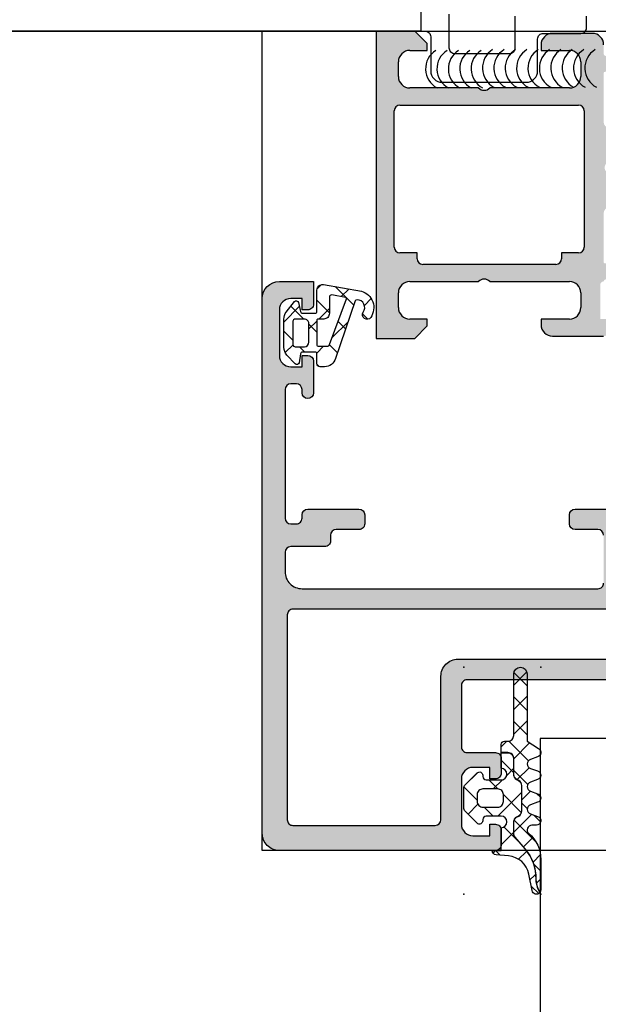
# Model space of a CAD drawing. Header units: millimetres. Extents: x 373037 to 682063, y 76092 to 274210.
# Tile 492 of 552: x 681498 to 681549, y 265553 to 265640. Entities that reach past the tile are written whole.
import ezdxf

# ---------------------------------------------------------------- set-up
doc = ezdxf.new("R2010")
doc.units = ezdxf.units.MM
doc.header["$LTSCALE"] = 100
doc.layers.add('PUDORYS', color=253, linetype='CONTINUOUS')

msp = doc.modelspace()

# ---------------------------------------------------------------- hatches: boundary and pattern name
at = {"layer": 'PUDORYS', "true_color": 0x939598}
h = msp.add_hatch(color=252, dxfattribs=at)
edge = h.paths.add_edge_path()
edge.add_arc((681549.576, 265634.965), 0.12, 90, 180, ccw=False)
edge.add_line((681549.576, 265635.085), (681552.336, 265635.085))
edge.add_arc((681552.336, 265635.385), 0.3, 270, 360)
edge.add_line((681552.636, 265635.385), (681552.636, 265636.365))
edge.add_arc((681552.336, 265636.365), 0.3, 0, 90)
edge.add_line((681552.336, 265636.665), (681550.456, 265636.665))
edge.add_arc((681550.189, 265636.744), 0.279, 268.83713, 343.57541, ccw=False)
edge.add_line((681550.183, 265636.465), (681549.73, 265636.465))
edge.add_arc((681549.724, 265636.744), 0.279, 196.41988, 271.16459, ccw=False)
edge.add_line((681549.456, 265636.665), (681549.456, 265637.465))
edge.add_arc((681548.456, 265637.465), 1, 0, 90)
edge.add_line((681548.456, 265638.465), (681544.956, 265638.465))
edge.add_arc((681544.956, 265637.465), 1, 90.00114, 179.99886)
edge.add_line((681543.956, 265637.465), (681543.956, 265636.965))
edge.add_line((681543.956, 265636.965), (681546.456, 265636.965))
edge.add_arc((681546.456, 265635.965), 1, 0.0026, 89.9974, ccw=False)
edge.add_line((681547.456, 265635.965), (681547.456, 265634.665))
edge.add_arc((681546.456, 265634.665), 1, 270.00301, 359.99699, ccw=False)
edge.add_line((681546.456, 265633.665), (681539.456, 265633.665))
edge.add_arc((681538.956, 265634.19), 0.725, 226.40382, 313.59618, ccw=False)
edge.add_line((681538.456, 265633.665), (681532.422, 265633.665))
edge.add_arc((681532.422, 265634.665), 1, 180.00301, 269.99699, ccw=False)
edge.add_line((681531.422, 265634.665), (681531.422, 265635.965))
edge.add_arc((681532.422, 265635.965), 1, 90.0026, 179.9974, ccw=False)
edge.add_line((681532.422, 265636.965), (681533.956, 265636.965))
edge.add_line((681533.956, 265636.965), (681533.956, 265637.565))
edge.add_line((681533.956, 265637.565), (681532.856, 265638.665))
edge.add_line((681532.856, 265638.665), (681529.456, 265638.665))
edge.add_line((681529.456, 265638.665), (681529.456, 265611.665))
edge.add_line((681529.456, 265611.665), (681532.856, 265611.665))
edge.add_line((681532.856, 265611.665), (681533.956, 265612.765))
edge.add_line((681533.956, 265612.765), (681533.956, 265613.365))
edge.add_line((681533.956, 265613.365), (681532.422, 265613.365))
edge.add_arc((681532.422, 265614.365), 1, 180.0026, 269.9974, ccw=False)
edge.add_line((681531.422, 265614.365), (681531.422, 265615.665))
edge.add_arc((681532.422, 265615.665), 1, 90.00301, 179.99699, ccw=False)
edge.add_line((681532.422, 265616.665), (681538.456, 265616.665))
edge.add_arc((681538.956, 265616.14), 0.725, 46.40382, 133.59618, ccw=False)
edge.add_line((681539.456, 265616.665), (681546.456, 265616.665))
edge.add_arc((681546.456, 265615.665), 1, 0.00301, 89.99699, ccw=False)
edge.add_line((681547.456, 265615.665), (681547.456, 265614.365))
edge.add_arc((681546.456, 265614.365), 1, 270.0026, 359.9974, ccw=False)
edge.add_line((681546.456, 265613.365), (681543.956, 265613.365))
edge.add_line((681543.956, 265613.365), (681543.956, 265612.865))
edge.add_arc((681544.956, 265612.865), 1, 180.00114, 269.99886)
edge.add_line((681544.956, 265611.865), (681549.456, 265611.865))
edge.add_arc((681549.456, 265612.365), 0.5, 269.99882, 360.00118)
edge.add_line((681549.956, 265612.365), (681549.956, 265613.365))
edge.add_line((681549.956, 265613.365), (681549.156, 265613.365))
edge.add_line((681549.156, 265613.365), (681549.156, 265616.365))
edge.add_arc((681549.456, 265616.365), 0.3, 89.99949, 180.00051, ccw=False)
edge.add_arc((681549.724, 265616.586), 0.279, 88.83541, 163.58012, ccw=False)
edge.add_line((681549.73, 265616.865), (681550.183, 265616.865))
edge.add_arc((681550.189, 265616.586), 0.279, 16.42459, 91.16287, ccw=False)
edge.add_line((681550.456, 265616.665), (681552.336, 265616.665))
edge.add_arc((681552.336, 265616.965), 0.3, 270, 360)
edge.add_line((681552.636, 265616.965), (681552.636, 265617.945))
edge.add_arc((681552.336, 265617.945), 0.3, 0, 90)
edge.add_line((681552.336, 265618.245), (681549.576, 265618.245))
edge.add_arc((681549.576, 265618.365), 0.12, 180, 270, ccw=False)
edge.add_line((681549.456, 265618.365), (681549.456, 265622.665))
edge.add_arc((681549.956, 265622.665), 0.5, 90, 180, ccw=False)
edge.add_line((681549.956, 265623.165), (681550.656, 265623.165))
edge.add_line((681550.656, 265623.165), (681553.049, 265621.784))
edge.add_arc((681553.118, 265621.903), 0.138, 240, 367.70244)
edge.add_arc((681548.277, 265621.456), 5, 5.34923, 71.2906)
edge.add_arc((681550.041, 265626.665), 0.5, 108.7094, 251.2906, ccw=False)
edge.add_arc((681548.277, 265631.874), 5, 288.7094, 354.65077)
edge.add_arc((681553.118, 265631.427), 0.138, -7.70244, 120)
edge.add_line((681553.049, 265631.546), (681550.656, 265630.165))
edge.add_line((681550.656, 265630.165), (681549.956, 265630.165))
edge.add_arc((681549.956, 265630.665), 0.5, 180, 270, ccw=False)
edge.add_line((681549.456, 265630.665), (681549.456, 265634.965))
edge = h.paths.add_edge_path(flags=16)
edge.add_arc((681531.556, 265619.665), 0.5, 180, 270, ccw=False)
edge.add_line((681531.056, 265619.665), (681531.056, 265631.665))
edge.add_arc((681531.556, 265631.665), 0.5, 90, 180, ccw=False)
edge.add_line((681531.556, 265632.165), (681547.256, 265632.165))
edge.add_arc((681547.256, 265631.665), 0.5, 0, 90, ccw=False)
edge.add_line((681547.756, 265631.665), (681547.756, 265619.665))
edge.add_arc((681547.256, 265619.665), 0.5, 270, 360, ccw=False)
edge.add_line((681547.256, 265619.165), (681545.756, 265619.165))
edge.add_line((681545.756, 265619.165), (681545.756, 265618.665))
edge.add_arc((681545.256, 265618.665), 0.5, 270, 360, ccw=False)
edge.add_line((681545.256, 265618.165), (681533.556, 265618.165))
edge.add_arc((681533.556, 265618.665), 0.5, 180, 270, ccw=False)
edge.add_line((681533.056, 265618.665), (681533.056, 265619.165))
edge.add_line((681533.056, 265619.165), (681531.556, 265619.165))
h = msp.add_hatch(color=252, dxfattribs=at)
edge = h.paths.add_edge_path(flags=16)
edge.add_ellipse((681522.156, 265587.365), major_axis=(-0.5, 0), ratio=1, start_angle=-90.00298, end_angle=0.00298)
edge.add_line((681521.656, 265587.365), (681521.656, 265569.365))
edge.add_ellipse((681522.156, 265569.365), major_axis=(-0.5, 0), ratio=1, start_angle=-0.00298, end_angle=90.00298)
edge.add_line((681522.156, 265568.865), (681534.656, 265568.865))
edge.add_ellipse((681534.656, 265569.365), major_axis=(-0.5, 0), ratio=1, start_angle=90.0025, end_angle=179.9975)
edge.add_line((681535.156, 265569.365), (681535.156, 265581.968))
edge.add_ellipse((681536.656, 265581.968), major_axis=(-1.5, 0), ratio=1, start_angle=-90.00004, end_angle=0.00004, ccw=False)
edge.add_line((681536.656, 265583.468), (681549.656, 265583.468))
edge.add_ellipse((681549.656, 265583.968), major_axis=(-0.5, 0), ratio=1, start_angle=89.99996, end_angle=180.00004)
edge.add_line((681550.156, 265583.968), (681550.156, 265587.365))
edge.add_ellipse((681549.656, 265587.365), major_axis=(-0.5, 0), ratio=1, start_angle=179.99996, end_angle=270.00004)
edge.add_line((681549.656, 265587.865), (681522.156, 265587.865))
edge = h.paths.add_edge_path()
edge.add_line((681520.956, 265616.665), (681523.956, 265616.665))
edge.add_line((681523.956, 265616.665), (681523.956, 265614.665))
edge.add_arc((681523.456, 265614.665), 0.5, -90.00298, 0.00298, ccw=False)
edge.add_line((681523.456, 265614.165), (681522.956, 265614.165))
edge.add_line((681522.956, 265614.165), (681522.956, 265615.165))
edge.add_line((681522.956, 265615.165), (681521.956, 265615.165))
edge.add_arc((681521.956, 265614.165), 1, 90.00367, 179.99633)
edge.add_line((681520.956, 265614.165), (681520.956, 265610.165))
edge.add_arc((681521.956, 265610.165), 1, 180.00172, 269.99828)
edge.add_line((681521.956, 265609.165), (681522.956, 265609.165))
edge.add_line((681522.956, 265609.165), (681522.956, 265610.165))
edge.add_line((681522.956, 265610.165), (681523.456, 265610.165))
edge.add_arc((681523.456, 265609.665), 0.5, 0.00064, 89.99936, ccw=False)
edge.add_line((681523.956, 265609.665), (681523.956, 265606.865))
edge.add_arc((681523.456, 265606.865), 0.5, 180, 360, ccw=False)
edge.add_line((681522.956, 265606.865), (681522.956, 265607.165))
edge.add_arc((681522.456, 265607.165), 0.5, 0.00123, 89.99877)
edge.add_line((681522.456, 265607.665), (681521.956, 265607.665))
edge.add_arc((681521.956, 265607.165), 0.5, 90.00778, 179.99222)
edge.add_line((681521.456, 265607.165), (681521.456, 265595.865))
edge.add_arc((681521.956, 265595.865), 0.5, 180.0025, 269.9975)
edge.add_line((681521.956, 265595.365), (681522.456, 265595.365))
edge.add_arc((681522.456, 265595.865), 0.5, 269.99282, 360.00718)
edge.add_line((681522.956, 265595.865), (681522.956, 265596.165))
edge.add_arc((681523.456, 265596.165), 0.5, 90.0072, 179.9928, ccw=False)
edge.add_line((681523.456, 265596.665), (681527.956, 265596.665))
edge.add_arc((681527.956, 265596.165), 0.5, 0.00064, 89.99936, ccw=False)
edge.add_line((681528.456, 265596.165), (681528.456, 265595.365))
edge.add_arc((681527.956, 265595.365), 0.5, -90.00298, 0.00298, ccw=False)
edge.add_line((681527.956, 265594.865), (681525.956, 265594.865))
edge.add_arc((681525.956, 265594.365), 0.5, 90.00778, 179.99222)
edge.add_line((681525.456, 265594.365), (681525.456, 265593.865))
edge.add_arc((681524.956, 265593.865), 0.5, -90.00718, 0.00718, ccw=False)
edge.add_line((681524.956, 265593.365), (681521.956, 265593.365))
edge.add_arc((681521.956, 265592.865), 0.5, 90.00631, 179.99369)
edge.add_line((681521.456, 265592.865), (681521.456, 265591.165))
edge.add_arc((681522.956, 265591.165), 1.5, 179.99878, 270.00122)
edge.add_line((681522.956, 265589.665), (681548.956, 265589.665))
edge.add_arc((681548.956, 265590.165), 0.5, 269.99761, 360.00239)
edge.add_line((681549.456, 265590.165), (681549.456, 265594.365))
edge.add_arc((681548.956, 265594.365), 0.5, 0.00064, 89.99936)
edge.add_line((681548.956, 265594.865), (681546.956, 265594.865))
edge.add_arc((681546.956, 265595.365), 0.5, 180.0025, 269.9975, ccw=False)
edge.add_line((681546.456, 265595.365), (681546.456, 265596.165))
edge.add_arc((681546.956, 265596.165), 0.5, 90.00602, 179.99398, ccw=False)
edge.add_line((681546.956, 265596.665), (681551.956, 265596.665))
edge.add_line((681551.956, 265596.665), (681552.714, 265596.448))
edge.add_arc((681552.797, 265596.736), 0.3, 253.99998, 322.09519)
edge.add_arc((681553.27, 265596.367), 0.3, 90.00003, 142.09528, ccw=False)
edge.add_line((681553.27, 265596.667), (681555.334, 265596.667))
edge.add_arc((681555.334, 265596.267), 0.4, -21.97377, 90.00007, ccw=False)
edge.add_line((681555.705, 265596.118), (681554.889, 265594.095))
edge.add_arc((681554.704, 265594.169), 0.2, 245.85891, 338.02609, ccw=False)
edge.add_line((681554.622, 265593.987), (681552.238, 265595.055))
edge.add_arc((681552.156, 265594.873), 0.2, 65.85897, 180.8199)
edge.add_line((681551.956, 265594.87), (681551.956, 265583.566))
edge.add_arc((681552.148, 265583.557), 0.192, 177.47778, 271.04445)
edge.add_line((681552.151, 265583.366), (681552.572, 265583.366))
edge.add_line((681552.572, 265583.366), (681555.037, 265584.797))
edge.add_arc((681555.188, 265584.538), 0.3, 15.99997, 120.1792, ccw=False)
edge.add_line((681555.477, 265584.621), (681555.905, 265583.129))
edge.add_line((681555.905, 265583.129), (681556.403, 265582.265))
edge.add_arc((681556.057, 265582.065), 0.4, -89.99997, 29.99999, ccw=False)
edge.add_line((681556.057, 265581.665), (681551.949, 265581.666))
edge.add_line((681551.949, 265581.666), (681537.457, 265581.668))
edge.add_arc((681537.456, 265581.168), 0.5, 89.97959, 180.00002)
edge.add_line((681536.956, 265581.168), (681536.956, 265575.765))
edge.add_arc((681537.456, 265575.765), 0.5, 179.99996, 270.00004)
edge.add_line((681537.456, 265575.265), (681539.956, 265575.265))
edge.add_arc((681539.956, 265574.765), 0.5, -0.00004, 90.00004, ccw=False)
edge.add_line((681540.456, 265574.765), (681540.456, 265573.465))
edge.add_arc((681539.956, 265573.465), 0.5, -90.00239, 0.00239, ccw=False)
edge.add_line((681539.956, 265572.965), (681539.456, 265572.965))
edge.add_line((681539.456, 265572.965), (681539.456, 265573.965))
edge.add_line((681539.456, 265573.965), (681537.956, 265573.965))
edge.add_arc((681537.956, 265572.965), 1, 90.00182, 179.99818)
edge.add_line((681536.956, 265572.965), (681536.956, 265568.965))
edge.add_arc((681537.956, 265568.965), 1, 180.00397, 269.99603)
edge.add_line((681537.956, 265567.965), (681539.456, 265567.965))
edge.add_line((681539.456, 265567.965), (681539.456, 265568.965))
edge.add_line((681539.456, 265568.965), (681539.956, 265568.965))
edge.add_arc((681539.956, 265568.465), 0.5, -0.00298, 90.00298, ccw=False)
edge.add_line((681540.456, 265568.465), (681540.456, 265567.165))
edge.add_arc((681539.956, 265567.165), 0.5, 270.00064, 359.99936, ccw=False)
edge.add_line((681539.956, 265566.665), (681520.956, 265566.665))
edge.add_arc((681520.956, 265568.165), 1.5, 179.99888, 270.00112, ccw=False)
edge.add_line((681519.456, 265568.165), (681519.456, 265615.165))
edge.add_arc((681520.956, 265615.165), 1.5, 90.0023, 179.9977, ccw=False)
h = msp.add_hatch(dxfattribs=at)
h.set_pattern_fill('ANSI37', color=252, scale=0.625, angle=90, style=0)
h.set_pattern_definition([(135, (679960.6383, 248348.1544), (-1.40316502, -1.40316502), []), (225, (679960.6383, 248348.1544), (1.40316502, -1.40316502), [])])
edge = h.paths.add_edge_path(flags=16)
edge.add_ellipse((681524.859, 265613.863), major_axis=(-0.498, 0), ratio=1, start_angle=89.80742, end_angle=180.25472, ccw=False)
edge.add_line((681524.857, 265613.365), (681524.356, 265613.365))
edge.add_ellipse((681524.356, 265613.265), major_axis=(-0.1, 0), ratio=1, start_angle=-90.00817, end_angle=0.00874)
edge.add_line((681524.256, 265613.265), (681524.256, 265611.065))
edge.add_ellipse((681524.356, 265611.065), major_axis=(-0.1, 0), ratio=1, start_angle=0.00152, end_angle=89.99848)
edge.add_line((681524.356, 265610.965), (681525.168, 265610.965))
edge.add_ellipse((681525.168, 265611.165), major_axis=(-0.2, 0), ratio=1, start_angle=90.00243, end_angle=164.31138)
edge.add_line((681525.361, 265611.11), (681526.848, 265615.129))
edge.add_ellipse((681526.754, 265615.163), major_axis=(-0.1, 0), ratio=1, start_angle=159.68782, end_angle=259.67772)
edge.add_line((681526.772, 265615.262), (681525.563, 265615.482))
edge.add_ellipse((681525.556, 265615.282), major_axis=(-0.2, 0), ratio=1, start_angle=-91.86497, end_angle=0.00104)
edge.add_line((681525.356, 265615.282), (681525.356, 265613.865))
edge = h.paths.add_edge_path(flags=16)
edge.add_ellipse((681522.356, 265613.165), major_axis=(-0.2, 0), ratio=1, start_angle=-90.00024, end_angle=0.00024)
edge.add_line((681522.156, 265613.165), (681522.156, 265611.131))
edge.add_ellipse((681522.356, 265611.131), major_axis=(-0.2, 0), ratio=1, start_angle=-0.00135, end_angle=90.00049)
edge.add_line((681522.356, 265610.931), (681523.156, 265610.931))
edge.add_ellipse((681523.156, 265611.331), major_axis=(-0.4, 0), ratio=1, start_angle=90.00126, end_angle=179.99802)
edge.add_line((681523.556, 265611.331), (681523.556, 265612.965))
edge.add_ellipse((681523.156, 265612.965), major_axis=(-0.4, 0), ratio=1, start_angle=179.99956, end_angle=270.00101)
edge.add_line((681523.156, 265613.365), (681522.356, 265613.365))
edge = h.paths.add_edge_path()
edge.add_arc((681522.433, 265614.765), 0.2, 15.00152, 139.99768, ccw=False)
edge.add_line((681522.626, 265614.817), (681522.817, 265614.013))
edge.add_arc((681523.01, 265614.065), 0.2, 195.00286, 269.99725)
edge.add_line((681523.01, 265613.865), (681524.106, 265613.865))
edge.add_arc((681524.106, 265614.015), 0.15, 269.99604, 360.00396)
edge.add_line((681524.256, 265614.015), (681524.256, 265615.898))
edge.add_arc((681524.756, 265615.898), 0.5, 80.06643, 180.00022, ccw=False)
edge.add_line((681524.843, 265616.39), (681528.162, 265615.809))
edge.add_arc((681527.756, 265614.365), 1.5, -35.08755, 74.29308, ccw=False)
edge.add_arc((681528.656, 265613.733), 0.4, 144.912, 324.912, ccw=False)
edge.add_arc((681527.775, 265614.367), 0.686, 323.85881, 449.51564)
edge.add_arc((681527.761, 265614.904), 0.15, 82.50392, 160.98385)
edge.add_line((681527.619, 265614.953), (681525.891, 265609.907))
edge.add_arc((681524.925, 265610.165), 1, 269.99943, 345.04109, ccw=False)
edge.add_line((681524.925, 265609.165), (681524.556, 265609.165))
edge.add_arc((681524.556, 265609.465), 0.3, 180.00319, 269.99604, ccw=False)
edge.add_line((681524.256, 265609.465), (681524.256, 265610.315))
edge.add_arc((681524.106, 265610.315), 0.15, 359.99507, 450.00493)
edge.add_line((681524.106, 265610.465), (681523.01, 265610.465))
edge.add_arc((681523.01, 265610.265), 0.2, 90.00261, 164.99763)
edge.add_line((681522.817, 265610.317), (681522.688, 265609.513))
edge.add_arc((681522.494, 265609.565), 0.2, 224.99256, 345.01021, ccw=False)
edge.add_line((681522.353, 265609.424), (681521.626, 265610.2))
edge.add_arc((681522.356, 265610.883), 1, 179.99997, 223.11854, ccw=False)
edge.add_line((681521.356, 265610.883), (681521.356, 265613.362))
edge.add_arc((681522.356, 265613.362), 1, 142.17221, 179.99994, ccw=False)
edge.add_line((681521.566, 265613.975), (681522.28, 265614.894))
h = msp.add_hatch(dxfattribs=at)
h.set_pattern_fill('ANSI37', color=252, scale=0.48, angle=180, style=0)
h.set_pattern_definition([(225, (681539.9563, 265566.665), (1.07763, -1.07763), []), (315, (681539.9563, 265566.665), (1.07763, 1.07763), [])])
edge = h.paths.add_edge_path()
edge.add_line((681543.04, 265573.879), (681543.647, 265573.652))
edge.add_arc((681543.546, 265573.275), 0.39, 284.92937, 435.07063, ccw=False)
edge.add_line((681543.647, 265572.898), (681543.04, 265572.671))
edge.add_arc((681543.146, 265572.275), 0.41, 105.06763, 254.93237)
edge.add_line((681543.04, 265571.879), (681543.647, 265571.652))
edge.add_arc((681543.546, 265571.275), 0.39, 284.92916, 435.07084, ccw=False)
edge.add_line((681543.647, 265570.898), (681543.04, 265570.671))
edge.add_arc((681543.146, 265570.275), 0.41, 105.06743, 254.93258)
edge.add_line((681543.04, 265569.879), (681543.647, 265569.652))
edge.add_arc((681543.546, 265569.275), 0.39, 270, 435.07068, ccw=False)
edge.add_line((681543.546, 265568.885), (681543.146, 265568.885))
edge.add_arc((681543.146, 265568.475), 0.41, 90, 229.68006)
edge.add_arc((681540.946, 265565.883), 2.99, 359.99867, 409.68006, ccw=False)
edge.add_line((681543.936, 265565.883), (681543.936, 265563.211))
edge.add_arc((681543.546, 265563.21), 0.39, 324.35943, 360.08193, ccw=False)
edge.add_line((681543.863, 265562.983), (681543.734, 265563.241))
edge.add_arc((681545.512, 265564.134), 1.99, 179.38113, 206.65479, ccw=False)
edge.add_arc((681539.509, 265564.199), 4.014, 359.38113, 400.64118)
edge.add_line((681542.554, 265566.813), (681541.674, 265567.839))
edge.add_arc((681542.042, 265568.156), 0.486, 180, 220.64118, ccw=False)
edge.add_line((681541.556, 265568.156), (681541.556, 265569.153))
edge.add_arc((681542.046, 265569.153), 0.49, 120, 180, ccw=False)
edge.add_line((681541.801, 265569.578), (681542.001, 265569.693))
edge.add_arc((681541.746, 265570.135), 0.51, 300, 360)
edge.add_line((681542.256, 265570.135), (681542.256, 265572.372))
edge.add_arc((681541.746, 265572.372), 0.51, 0, 60)
edge.add_line((681542.001, 265572.814), (681541.801, 265572.929))
edge.add_arc((681542.046, 265573.353), 0.49, 180, 240, ccw=False)
edge.add_line((681541.556, 265573.353), (681541.556, 265574.753))
edge.add_arc((681541.046, 265574.753), 0.51, 0, 90)
edge.add_line((681541.046, 265575.263), (681540.456, 265575.263))
edge.add_line((681540.456, 265575.263), (681540.456, 265575.975))
edge.add_arc((681540.746, 265575.975), 0.29, 90, 179.99992, ccw=False)
edge.add_line((681540.746, 265576.265), (681541.046, 265576.265))
edge.add_arc((681541.046, 265576.775), 0.51, 269.9796, 360.02429)
edge.add_line((681541.556, 265576.775), (681541.556, 265582.175))
edge.add_arc((681542.146, 265582.175), 0.59, 0, 179.99968, ccw=False)
edge.add_line((681542.736, 265582.175), (681542.736, 265576.27))
edge.add_line((681542.736, 265576.27), (681543.741, 265575.613))
edge.add_arc((681543.546, 265575.275), 0.39, 284.92976, 420.04058, ccw=False)
edge.add_line((681543.647, 265574.898), (681543.04, 265574.671))
edge.add_arc((681543.146, 265574.275), 0.41, 105.06763, 254.93237)
h = msp.add_hatch(dxfattribs=at)
h.set_pattern_fill('ANSI37', color=252, scale=0.625, angle=180, style=0)
h.set_pattern_definition([(225, (681539.9563, 265566.665), (1.40317, -1.40317), []), (315, (681539.9563, 265566.665), (1.40317, 1.40317), [])])
edge = h.paths.add_edge_path()
edge.add_arc((681538.546, 265573.275), 0.29, 0.00051, 135.00244, ccw=False)
edge.add_line((681538.836, 265573.275), (681538.836, 265573.175))
edge.add_arc((681539.146, 265573.175), 0.31, 180, 270)
edge.add_line((681539.146, 265572.865), (681540.446, 265572.865))
edge.add_arc((681540.446, 265573.375), 0.51, 270, 448.87648)
edge.add_line((681540.456, 265573.885), (681540.456, 265575.243))
edge.add_line((681540.456, 265575.243), (681541.046, 265575.243))
edge.add_arc((681541.046, 265574.753), 0.49, 0, 90, ccw=False)
edge.add_line((681541.536, 265574.753), (681541.536, 265573.353))
edge.add_arc((681542.046, 265573.353), 0.51, 180, 240)
edge.add_line((681541.791, 265572.912), (681541.991, 265572.796))
edge.add_arc((681541.746, 265572.372), 0.49, 0, 60, ccw=False)
edge.add_line((681542.236, 265572.372), (681542.236, 265570.135))
edge.add_arc((681541.746, 265570.135), 0.49, 300, 360, ccw=False)
edge.add_line((681541.991, 265569.711), (681541.791, 265569.595))
edge.add_arc((681542.046, 265569.153), 0.51, 120, 180)
edge.add_line((681541.536, 265569.153), (681541.536, 265568.156))
edge.add_arc((681542.042, 265568.156), 0.506, 180, 220.64118)
edge.add_line((681541.658, 265567.826), (681542.539, 265566.8))
edge.add_arc((681539.509, 265564.199), 3.994, 359.38113, 400.64118, ccw=False)
edge.add_arc((681545.512, 265564.134), 2.01, 179.38113, 206.65479)
edge.add_line((681543.716, 265563.232), (681543.85, 265562.965))
edge.add_arc((681543.546, 265563.21), 0.39, 191.01056, 321.08797, ccw=False)
edge.add_line((681543.163, 265563.136), (681542.884, 265564.574))
edge.add_arc((681540.911, 265564.19), 2.01, 11.0025, 85.00475)
edge.add_line((681541.086, 265566.193), (681540.013, 265566.286))
edge.add_arc((681540.046, 265566.675), 0.39, 181.46987, 265.084, ccw=False)
edge.add_line((681539.656, 265566.665), (681540.456, 265566.665))
edge.add_line((681540.456, 265566.665), (681540.456, 265568.665))
edge.add_arc((681540.446, 265569.175), 0.51, 271.12352, 450)
edge.add_line((681540.446, 265569.685), (681539.146, 265569.685))
edge.add_arc((681539.146, 265569.375), 0.31, 90, 180)
edge.add_line((681538.836, 265569.375), (681538.836, 265569.275))
edge.add_arc((681538.546, 265569.275), 0.29, 225.00331, 359.99443, ccw=False)
edge.add_line((681538.341, 265569.07), (681537.3, 265570.11))
edge.add_arc((681537.646, 265570.457), 0.49, 180, 225.02016, ccw=False)
edge.add_line((681537.156, 265570.457), (681537.156, 265572.093))
edge.add_arc((681537.646, 265572.093), 0.49, 134.9723, 180, ccw=False)
edge.add_line((681537.3, 265572.44), (681538.341, 265573.48))
edge = h.paths.add_edge_path()
edge.add_arc((681540.146, 265571.575), 0.5, 0, 90)
edge.add_line((681540.146, 265572.075), (681538.846, 265572.075))
edge.add_arc((681538.846, 265571.575), 0.5, 89.99786, 180.00214)
edge.add_line((681538.346, 265571.575), (681538.346, 265570.975))
edge.add_arc((681538.846, 265570.975), 0.5, 179.99786, 270.00214)
edge.add_line((681538.846, 265570.475), (681540.146, 265570.475))
edge.add_arc((681540.146, 265570.975), 0.5, 270, 360)
edge.add_line((681540.646, 265570.975), (681540.646, 265571.575))

# ---------------------------------------------------------------- linework, layer by layer
at = {"layer": 'PUDORYS', "color": 252, "true_color": 0x939598}
for p, q in [((681532.856, 265638.665), (681529.456, 265638.665)), ((681529.456, 265638.665), (681529.456, 265611.665)), ((681533.956, 265637.565), (681532.856, 265638.665)), ((681548.456, 265638.465), (681544.956, 265638.465)), ((681533.956, 265636.965), (681533.956, 265637.565)), ((681543.956, 265637.465), (681543.956, 265636.965)), ((681532.422, 265636.965), (681533.956, 265636.965)), ((681543.956, 265636.965), (681546.456, 265636.965)), ((681531.422, 265634.665), (681531.422, 265635.965)), ((681547.456, 265635.965), (681547.456, 265634.665)), ((681538.456, 265633.665), (681532.422, 265633.665)), ((681546.456, 265633.665), (681539.456, 265633.665)), ((681531.556, 265632.165), (681547.256, 265632.165)), ((681531.056, 265619.665), (681531.056, 265631.665)), ((681547.756, 265631.665), (681547.756, 265619.665)), ((681533.056, 265619.165), (681531.556, 265619.165)), ((681533.056, 265618.665), (681533.056, 265619.165)), ((681547.256, 265619.165), (681545.756, 265619.165)), ((681545.756, 265619.165), (681545.756, 265618.665)), ((681545.256, 265618.165), (681533.556, 265618.165)), ((681532.422, 265616.665), (681538.456, 265616.665)), ((681539.456, 265616.665), (681546.456, 265616.665)), ((681531.422, 265614.365), (681531.422, 265615.665)), ((681547.456, 265615.665), (681547.456, 265614.365)), ((681533.956, 265613.365), (681532.422, 265613.365)), ((681533.956, 265612.765), (681533.956, 265613.365)), ((681546.456, 265613.365), (681543.956, 265613.365)), ((681543.956, 265613.365), (681543.956, 265612.865)), ((681532.856, 265611.665), (681533.956, 265612.765)), ((681529.456, 265611.665), (681532.856, 265611.665)), ((681544.956, 265611.865), (681549.456, 265611.865))]:
    msp.add_line(p, q, dxfattribs=at)
at = {"layer": 'PUDORYS', "color": 252, "ltscale": 15, "true_color": 0x939598}
for points in [[(681414.72, 265657.165), (681533.39, 265657.165), (681533.39, 265638.665), (681414.72, 265638.665)], [(681519.456, 265638.665), (681604.456, 265638.665), (681604.456, 265566.665), (681519.456, 265566.665)], [(681543.892, 265107.829), (681587.892, 265107.829), (681587.892, 265576.49), (681543.892, 265576.49)]]:
    msp.add_lwpolyline(points, close=True, dxfattribs=at)
at = {"layer": 'PUDORYS', "color": 252, "true_color": 0x939598}
for points in [[(681415.22, 265638.665), (681533.756, 265638.665, -0.414214), (681534.256, 265638.165), (681534.256, 265635.165, 0.414214), (681535.256, 265634.165), (681542.656, 265634.165, 0.414214), (681543.656, 265635.165), (681543.656, 265637.965, -0.414214), (681544.156, 265638.465), (681547.456, 265638.465, 0.414214), (681547.956, 265638.965), (681547.956, 265639.965, 0.414214)], [(681541.656, 265639.965), (681541.656, 265637.165, -0.414214), (681541.156, 265636.665), (681536.39, 265636.665, -0.414214), (681535.89, 265637.165), (681535.89, 265640.165, 0.414214)], [(681551.949, 265581.666), (681537.457, 265581.668), (681537.457, 265581.668, 0.414318), (681536.956, 265581.168), (681536.956, 265575.765), (681536.956, 265575.765, 0.414214), (681537.456, 265575.265), (681539.956, 265575.265), (681539.956, 265575.265, -0.414214), (681540.456, 265574.765), (681540.456, 265573.465), (681540.456, 265573.465, -0.414238), (681539.956, 265572.965), (681539.456, 265572.965), (681539.456, 265573.965), (681537.956, 265573.965), (681537.956, 265573.965, 0.414195), (681536.956, 265572.965), (681536.956, 265568.965), (681536.956, 265568.965, 0.414173), (681537.956, 265567.965), (681539.456, 265567.965), (681539.456, 265568.965), (681539.956, 265568.965), (681539.956, 265568.965, -0.414244), (681540.456, 265568.465), (681540.456, 265567.165), (681540.456, 265567.165, -0.414207), (681539.956, 265566.665), (681520.956, 265566.665), (681520.956, 265566.665, -0.414225), (681519.456, 265568.165), (681519.456, 265615.165), (681519.456, 265615.165, -0.41419), (681520.956, 265616.665), (681520.956, 265616.665), (681523.956, 265616.665), (681523.956, 265614.665), (681523.956, 265614.665, -0.414244), (681523.456, 265614.165), (681522.956, 265614.165), (681522.956, 265615.165), (681521.956, 265615.165), (681521.956, 265615.165, 0.414176), (681520.956, 265614.165), (681520.956, 265610.165), (681520.956, 265610.165, 0.414196), (681521.956, 265609.165), (681522.956, 265609.165), (681522.956, 265610.165), (681523.456, 265610.165), (681523.456, 265610.165, -0.414207), (681523.956, 265609.665), (681523.956, 265606.865), (681523.956, 265606.865, -1), (681522.956, 265606.865), (681522.956, 265607.165), (681522.956, 265607.165, 0.414201), (681522.456, 265607.665), (681521.956, 265607.665), (681521.956, 265607.665, 0.414134), (681521.456, 265607.165), (681521.456, 265595.865), (681521.456, 265595.865, 0.414188), (681521.956, 265595.365), (681522.456, 265595.365), (681522.456, 265595.365, 0.414287), (681522.956, 265595.865), (681522.956, 265596.165), (681522.956, 265596.165, -0.41414), (681523.456, 265596.665), (681527.956, 265596.665), (681527.956, 265596.665, -0.414207), (681528.456, 265596.165), (681528.456, 265595.365), (681528.456, 265595.365, -0.414244), (681527.956, 265594.865), (681525.956, 265594.865), (681525.956, 265594.865, 0.414134), (681525.456, 265594.365), (681525.456, 265593.865), (681525.456, 265593.865, -0.414287), (681524.956, 265593.365), (681521.956, 265593.365), (681521.956, 265593.365, 0.414149), (681521.456, 265592.865), (681521.456, 265591.165), (681521.456, 265591.165, 0.414226), (681522.956, 265589.665), (681548.956, 265589.665), (681548.956, 265589.665, 0.414238), (681549.456, 265590.165)], [(681549.456, 265594.365, 0.414207), (681548.956, 265594.865), (681546.956, 265594.865), (681546.956, 265594.865, -0.414188), (681546.456, 265595.365), (681546.456, 265596.165), (681546.456, 265596.165, -0.414152), (681546.956, 265596.665), (681551.956, 265596.665)]]:
    msp.add_lwpolyline(points, format="xyb", dxfattribs=at)
for points in [[(681522.28, 265614.894, -0.606792), (681522.626, 265614.817), (681522.817, 265614.013), (681522.817, 265614.013, 0.339427), (681523.01, 265613.865), (681524.106, 265613.865), (681524.106, 265613.865, 0.414254), (681524.256, 265614.015), (681524.256, 265615.898), (681524.256, 265615.898, -0.465956), (681524.843, 265616.39), (681528.162, 265615.809), (681528.162, 265615.809, -0.517137), (681528.984, 265613.503, -1), (681528.329, 265613.963, 0.610743), (681527.781, 265615.053, 0.356477), (681527.619, 265614.953), (681525.891, 265609.907), (681525.891, 265609.907, -0.339657), (681524.925, 265609.165), (681524.556, 265609.165), (681524.556, 265609.165, -0.414177), (681524.256, 265609.465), (681524.256, 265610.315), (681524.256, 265610.315, 0.414264), (681524.106, 265610.465), (681523.01, 265610.465), (681523.01, 265610.465, 0.33943), (681522.817, 265610.317), (681522.688, 265609.513), (681522.688, 265609.513, -0.577453), (681522.353, 265609.424), (681521.626, 265610.2), (681521.626, 265610.2, -0.190392), (681521.356, 265610.883), (681521.356, 265613.362), (681521.356, 265613.362, -0.16657), (681521.566, 265613.975), (681522.28, 265614.894)], [(681543.04, 265573.879), (681543.647, 265573.652, -0.768307), (681543.647, 265572.898), (681543.04, 265572.671, 0.76639), (681543.04, 265571.879), (681543.647, 265571.652, -0.76831), (681543.647, 265570.898), (681543.04, 265570.671, 0.766393), (681543.04, 265569.879), (681543.647, 265569.652, -0.877522), (681543.546, 265568.885), (681543.146, 265568.885, 0.698129), (681542.881, 265568.162, -0.220237), (681543.936, 265565.883), (681543.936, 265563.211, -0.157143), (681543.863, 265562.983), (681543.734, 265563.241, -0.119569), (681543.522, 265564.156, 0.182001), (681542.554, 265566.813), (681541.674, 265567.839, -0.179213), (681541.556, 265568.156), (681541.556, 265569.153, -0.267949), (681541.801, 265569.578), (681542.001, 265569.693, 0.267949), (681542.256, 265570.135), (681542.256, 265572.372, 0.267949), (681542.001, 265572.814), (681541.801, 265572.929, -0.267949), (681541.556, 265573.353), (681541.556, 265574.753, 0.414214), (681541.046, 265575.263), (681540.456, 265575.263), (681540.456, 265575.975, -0.414213), (681540.746, 265576.265), (681541.046, 265576.265, 0.414442), (681541.556, 265576.775), (681541.556, 265582.175, -0.999997), (681542.736, 265582.175), (681542.736, 265576.27), (681543.741, 265575.613, -0.668878), (681543.647, 265574.898), (681543.04, 265574.671, 0.76639), (681543.04, 265573.879)], [(681538.341, 265573.48, -0.668191), (681538.836, 265573.275), (681538.836, 265573.175, 0.414214), (681539.146, 265572.865), (681540.446, 265572.865, 0.990243), (681540.456, 265573.885), (681540.456, 265575.243), (681541.046, 265575.243, -0.414214), (681541.536, 265574.753), (681541.536, 265573.353, 0.267949), (681541.791, 265572.912), (681541.991, 265572.796, -0.267949), (681542.236, 265572.372), (681542.236, 265570.135, -0.267949), (681541.991, 265569.711), (681541.791, 265569.595, 0.267949), (681541.536, 265569.153), (681541.536, 265568.156, 0.179213), (681541.658, 265567.826), (681542.539, 265566.8, -0.182001), (681543.502, 265564.156, 0.119569), (681543.716, 265563.232), (681543.85, 265562.965, -0.637545), (681543.163, 265563.136), (681542.884, 265564.574, 0.334606), (681541.086, 265566.193), (681540.013, 265566.286, -0.381933), (681539.656, 265566.665), (681540.456, 265566.665), (681540.456, 265568.665, 0.990243), (681540.446, 265569.685), (681539.146, 265569.685, 0.414214), (681538.836, 265569.375), (681538.836, 265569.275, -0.668123), (681538.341, 265569.07), (681537.3, 265570.11, -0.199004), (681537.156, 265570.457), (681537.156, 265572.093, -0.199038), (681537.3, 265572.44), (681538.341, 265573.48)], [(681540.646, 265571.575, 0.414214), (681540.146, 265572.075), (681538.846, 265572.075, 0.414235), (681538.346, 265571.575), (681538.346, 265570.975, 0.414235), (681538.846, 265570.475), (681540.146, 265570.475, 0.414214), (681540.646, 265570.975), (681540.646, 265571.575)]]:
    msp.add_lwpolyline(points, format="xyb", close=True, dxfattribs=at)
at = {"layer": 'PUDORYS', "color": 252, "true_color": 0x939598, "extrusion": (0, 0, -1)}
for points in [[(-681525.356, 265613.865, 0.416502), (-681524.857, 265613.365), (-681524.356, 265613.365), (-681524.356, 265613.365, -0.4143), (-681524.256, 265613.265), (-681524.256, 265611.065), (-681524.256, 265611.065, -0.414198), (-681524.356, 265610.965), (-681525.168, 265610.965), (-681525.168, 265610.965, -0.336095), (-681525.361, 265611.11), (-681526.848, 265615.129), (-681526.848, 265615.129, -0.466254), (-681526.772, 265615.262), (-681525.563, 265615.482), (-681525.563, 265615.482, -0.423785), (-681525.356, 265615.282), (-681525.356, 265613.865)], [(-681522.356, 265613.365, -0.414216), (-681522.156, 265613.165), (-681522.156, 265611.131), (-681522.156, 265611.131, -0.414223), (-681522.356, 265610.931), (-681523.156, 265610.931), (-681523.156, 265610.931, -0.414197), (-681523.556, 265611.331), (-681523.556, 265612.965), (-681523.556, 265612.965, -0.414221), (-681523.156, 265613.365), (-681522.356, 265613.365)], [(-681522.156, 265587.865, -0.414244), (-681521.656, 265587.365), (-681521.656, 265569.365), (-681521.656, 265569.365, -0.414244), (-681522.156, 265568.865), (-681534.656, 265568.865), (-681534.656, 265568.865, -0.414188), (-681535.156, 265569.365), (-681535.156, 265581.968), (-681535.156, 265581.968, 0.414214), (-681536.656, 265583.468), (-681549.656, 265583.468), (-681549.656, 265583.468, -0.414214), (-681550.156, 265583.968), (-681550.156, 265587.365), (-681550.156, 265587.365, -0.414214), (-681549.656, 265587.865), (-681522.156, 265587.865)]]:
    msp.add_lwpolyline(points, format="xyb", close=True, dxfattribs=at)
at = {"layer": 'PUDORYS', "color": 252, "true_color": 0x939598}
msp.add_lwpolyline([(681587.892, 265188.8), (681587.892, 265576.49), (681543.892, 265576.49), (681543.892, 265188.8), (681543.892, 265107.829), (681587.892, 265107.829)], close=True, dxfattribs=at)
for centre, radius, start, end in [((681544.956, 265637.465), 1, 90.00114, 179.99886), ((681548.456, 265637.465), 1, 0, 90), ((681532.422, 265635.965), 1, 90.0026, 179.9974), ((681535.713, 265635.349), 1.906, 122.03205, 242.03205), ((681536.713, 265635.349), 1.906, 122.03205, 242.03205), ((681537.713, 265635.349), 1.906, 122.03205, 242.03205), ((681538.713, 265635.349), 1.906, 122.03205, 242.03205), ((681539.713, 265635.349), 1.906, 122.03205, 242.03205), ((681540.712, 265635.416), 1.906, 122.03205, 242.03205), ((681541.712, 265635.416), 1.906, 122.03205, 242.03205), ((681542.712, 265635.416), 1.906, 122.03205, 242.03205), ((681543.712, 265635.416), 1.906, 122.03205, 242.03205), ((681544.712, 265635.416), 1.906, 122.03205, 242.03205), ((681545.712, 265635.416), 1.906, 122.03205, 242.03205), ((681546.712, 265635.416), 1.906, 122.03205, 242.03205), ((681547.712, 265635.416), 1.906, 122.03205, 242.03205), ((681546.456, 265635.965), 1, 0.0026, 89.9974), ((681548.712, 265635.416), 1.906, 122.03205, 242.03205), ((681549.712, 265635.416), 1.906, 122.03205, 242.03205), ((681532.422, 265634.665), 1, 180.00301, 269.99699), ((681546.456, 265634.665), 1, 270.00301, 359.99699), ((681538.956, 265634.19), 0.725, 226.40382, 313.59618), ((681531.556, 265631.665), 0.5, 90, 180), ((681547.256, 265631.665), 0.5, 0, 90), ((681531.556, 265619.665), 0.5, 180, 270), ((681547.256, 265619.665), 0.5, 270, 0), ((681533.556, 265618.665), 0.5, 180, 270), ((681545.256, 265618.665), 0.5, 270, 0), ((681532.422, 265615.665), 1, 90.00301, 179.99699), ((681538.956, 265616.14), 0.725, 46.40382, 133.59618), ((681546.456, 265615.665), 1, 0.00301, 89.99699), ((681532.422, 265614.365), 1, 180.0026, 269.9974), ((681546.456, 265614.365), 1, 270.0026, 359.9974), ((681544.956, 265612.865), 1, 180.00114, 269.99886)]:
    msp.add_arc(centre, radius, start, end, dxfattribs=at)
for p in [(681537.156, 265582.765), (681543.936, 265582.765), (681537.156, 265562.835), (681543.936, 265562.835)]:
    msp.add_point(p, dxfattribs=at)

doc.saveas('drawing.dxf')
